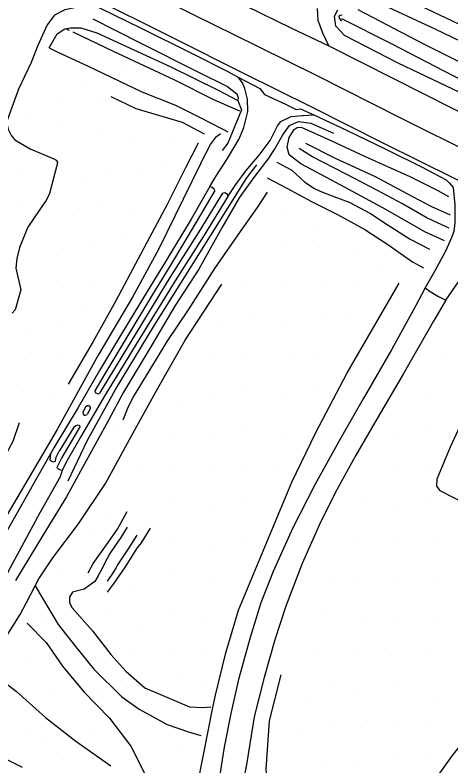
# Model space of a CAD drawing. Extents: x 1497074 to 1501343, y 481943 to 486114.
# Drawn here: x 1498743.8 to 1498919.7, y 482971.9 to 483274.9 of the extents above; entities that cross this region are included whole.
import ezdxf

# ---------------------------------------------------------------- set-up
doc = ezdxf.new("R2010")
doc.units = 0
for name, color, linetype in [('PH Exist DTM Boundary', 7, 'Continuous'), ('PH Exist DTM Breakline', 7, 'Continuous'), ('PH Exist DTM Point', 7, 'Continuous')]:
    doc.layers.add(name, color=color, linetype=linetype)

msp = doc.modelspace()

# ---------------------------------------------------------------- linework, layer by layer
at = {"layer": 'PH Exist DTM Boundary'}
msp.add_lwpolyline([(1498729.09, 482980.2), (1498746.7, 482971.49)], dxfattribs=at)
at = {"layer": 'PH Exist DTM Breakline'}
for points in [[(1498784.48, 483305.56), (1498813.75, 483290.11), (1498836.74, 483278.75), (1498855.38, 483269.63), (1498870.37, 483262.48), (1498896.52, 483249.33), (1498932.48, 483231.16), (1498970.2, 483212.38), (1499007.88, 483193.7), (1499042.83, 483176.44), (1499059.71, 483168.11), (1499073.74, 483161.49), (1499084.32, 483156.22), (1499088.85, 483153.89), (1499097.24, 483149.7), (1499106.66, 483144.98), (1499130.6, 483132.9), (1499159.76, 483118.26), (1499189.77, 483103.13), (1499214.09, 483091.09), (1499221.98, 483087.51), (1499239.54, 483078.85), (1499250.66, 483073.18)], [(1498778.21, 483294.55), (1498798.27, 483283.96), (1498815.21, 483275.38), (1498841.69, 483262.26), (1498865.88, 483250.33), (1498898.85, 483233.7), (1498930.11, 483218.13), (1498963.92, 483201.29), (1498999.71, 483183.39), (1499033.19, 483166.5), (1499069.03, 483148.6), (1499101.11, 483132.81), (1499139.53, 483113.67), (1499175.07, 483095.88), (1499208.2, 483079.36), (1499243.67, 483061.67)], [(1499093.22, 483183.55), (1499086.56, 483186.71), (1499069.25, 483194.92), (1499051.6, 483203.28), (1499025.08, 483216.21), (1498996.15, 483230.1), (1498971.36, 483242.15), (1498941.34, 483255.79), (1498913.39, 483269.21), (1498889.05, 483280.41), (1498880.91, 483284.14), (1498877.98, 483285.66), (1498873.45, 483288.04)], [(1498891.33, 483288.11), (1498899.51, 483282.51), (1498927.8, 483268.93), (1498966.91, 483251.44), (1498995.48, 483238.1), (1499022.34, 483224.12), (1499047.55, 483211.49), (1499069.72, 483200.24), (1499083.08, 483193.22), (1499090.34, 483190.11), (1499094.29, 483190.52), (1499099.66, 483201.57)], [(1498773.02, 483282.96), (1498807.62, 483265.68), (1498836.05, 483251.37), (1498863.12, 483237.95), (1498892.55, 483223.23), (1498920.68, 483209.2), (1498954.79, 483192.12)], [(1498771.12, 483280.88), (1498778.23, 483277.6), (1498794.48, 483269.68), (1498815.26, 483259.32), (1498829.09, 483252.35), (1498833.9, 483249.81), (1498842.56, 483245.19), (1498844.51, 483242.8), (1498852.91, 483238.85), (1498857.31, 483236.71), (1498858.96, 483237.01), (1498864.39, 483234.59), (1498877.56, 483228.47), (1498893.39, 483220.7), (1498908.11, 483213.49), (1498917.8, 483208.4), (1498919.18, 483207.03), (1498920.55, 483205.3)], [(1498768.54, 483277.85), (1498763.98, 483276.95), (1498759.76, 483274.77), (1498756.81, 483270.98), (1498753.09, 483262.6), (1498750.39, 483255.79), (1498745.28, 483244.96), (1498740.36, 483231.72), (1498741.07, 483228.83), (1498742.48, 483226.08), (1498743.81, 483224.59)], [(1498870.37, 483262.48), (1498868.03, 483267.51), (1498866.16, 483272.65), (1498865.84, 483277.5)], [(1499076.69, 483169.61), (1499063.95, 483174.86), (1499034.34, 483189.34), (1499002.04, 483205.39), (1498967.65, 483222.49), (1498931.51, 483239.7), (1498898.44, 483255.46), (1498876.77, 483266.65), (1498873.27, 483270.33), (1498872.71, 483274.37), (1498874.03, 483277.03)], [(1498882.07, 483277.13), (1498908.62, 483263.2), (1498940.97, 483247.1), (1498967.33, 483233.83), (1498988.84, 483223.09), (1499015.29, 483209.96), (1499037.68, 483198.61), (1499062.09, 483186.77), (1499077.99, 483179.21), (1499084.76, 483176.04), (1499086.42, 483174.84), (1499086.81, 483173.98), (1499086.08, 483171.22), (1499082.66, 483169.15), (1499078.47, 483169.11), (1499076.69, 483169.61)], [(1498875.82, 483274.83), (1498874.79, 483274.63), (1498874.49, 483274.22), (1498874.6, 483273.64), (1498875.48, 483272.38)], [(1498775.18, 483273.28), (1498794.01, 483263.8), (1498817.64, 483251.93), (1498829.54, 483246), (1498833.28, 483243.03), (1498833.86, 483241.52), (1498833.79, 483240.34)], [(1498875.57, 483273.44), (1498895.84, 483263.29), (1498920.49, 483250.49), (1498947.58, 483237.07), (1498972.2, 483225.12), (1498997.99, 483211.71), (1499020.15, 483200.55), (1499043.73, 483188.78), (1499065.63, 483178.3), (1499076.88, 483173.77), (1499078.56, 483172.88), (1499081.05, 483171.26)], [(1498757.59, 483261.59), (1498760.86, 483267.28), (1498763.88, 483269.32), (1498766.17, 483269.66)], [(1498764.62, 483269.16), (1498765.64, 483268.78)], [(1498766.17, 483269.66), (1498770.39, 483269.77), (1498776.8, 483267.64), (1498806.72, 483253.93), (1498825.8, 483244.54), (1498833.79, 483240.34), (1498835.2, 483236.61), (1498829.63, 483223.17), (1498827.34, 483220.23)], [(1498767.1, 483268.08), (1498783.4, 483260.3), (1498808.23, 483248.67), (1498823.89, 483240.8), (1498834.38, 483236.24)], [(1498757.59, 483261.59), (1498760.87, 483260.02)], [(1498760.87, 483260.02), (1498773.31, 483254.18), (1498794.96, 483243.93), (1498808.62, 483238.57), (1498818.01, 483233.86), (1498827.38, 483228.97), (1498827.93, 483228.68), (1498829.67, 483227.76)], [(1498822.41, 483205.68), (1498824.87, 483209.67), (1498829.6, 483216.96), (1498834.25, 483224.87), (1498836.18, 483229.46), (1498837.76, 483235.91), (1498837.62, 483241), (1498836.54, 483245.19), (1498835.55, 483247.56), (1498833.9, 483249.81)], [(1498820.34, 483226.75), (1498811.37, 483231.47), (1498792.67, 483237.1), (1498782.67, 483241.89)], [(1498829.73, 483201.64), (1498832.93, 483206.44), (1498837.13, 483212.13), (1498842.4, 483218.39), (1498846.76, 483224.22), (1498849.7, 483230.17), (1498851.01, 483231.97), (1498855.23, 483233.9), (1498859.62, 483234.4), (1498860.13, 483234.36), (1498864.39, 483234.59)], [(1498846.6, 483217.77), (1498848.55, 483220.56), (1498851.86, 483226.54), (1498854.51, 483230.35), (1498858.23, 483231.9), (1498863.24, 483231.31), (1498872.33, 483227.15)], [(1498917.05, 483183.83), (1498909.16, 483187.37), (1498893.4, 483196.39), (1498877.04, 483205.34), (1498865.48, 483211.45), (1498859.15, 483214.85), (1498854.48, 483218.44), (1498853.62, 483221.55), (1498854.44, 483225.46), (1498856.45, 483228.75), (1498857.69, 483229.55), (1498859.28, 483229.7)], [(1498859.28, 483229.7), (1498871.19, 483224.32), (1498885.12, 483217.75), (1498903.05, 483209.73), (1498914.37, 483204.15), (1498918.66, 483201.63)], [(1498818.81, 483215.1), (1498822.68, 483222.67), (1498825.15, 483225.89), (1498826.73, 483227.08)], [(1498743.81, 483224.59), (1498749.97, 483220.92), (1498759.54, 483216.8), (1498760.5, 483216.27), (1498761.03, 483215.48), (1498760.71, 483214.12), (1498757.72, 483202.85), (1498756.43, 483200.02), (1498754.97, 483197.98), (1498753.58, 483196), (1498748.98, 483189.32), (1498745.71, 483181.06), (1498744.55, 483176.62), (1498744.19, 483172.81), (1498746.22, 483164.03), (1498743.89, 483155.89), (1498742.64, 483154.66)], [(1498817.73, 483223.12), (1498812.55, 483213.29), (1498805.31, 483198.67), (1498796.82, 483182.9), (1498784.47, 483159.54), (1498775.31, 483143.1), (1498765.31, 483125.95)], [(1498861.02, 483223.22), (1498872.95, 483217.14), (1498889.15, 483209.69), (1498904.16, 483201.67), (1498911.79, 483197.66), (1498919.33, 483194.29)], [(1498918.92, 483188.83), (1498912.77, 483191.7), (1498909.73, 483193.24), (1498900.22, 483198.68), (1498890.01, 483204.04), (1498877.37, 483210.69), (1498867.99, 483215.54), (1498863.56, 483217.77), (1498858.41, 483221.02)], [(1498846.6, 483217.77), (1498840.05, 483209.22), (1498834.26, 483201.08), (1498827.32, 483188.97), (1498817.95, 483172.4), (1498808.46, 483157.65), (1498798.71, 483141.32), (1498787.65, 483122.68), (1498781.24, 483110.95), (1498771.03, 483092.35), (1498764.63, 483080.54), (1498755.25, 483065.22), (1498744.02, 483046.68)], [(1498818.81, 483215.1), (1498811.68, 483200.54), (1498801.74, 483180.25), (1498791.19, 483160.99), (1498777.43, 483137.66), (1498760.89, 483107.72), (1498738.31, 483069.26), (1498725.13, 483047.23), (1498710.67, 483023.47), (1498700.89, 483006.05), (1498691.51, 482989.84)], [(1498765.26, 483086.96), (1498772.95, 483103.04), (1498784.36, 483123.75), (1498800.06, 483149.8), (1498814.97, 483173.55), (1498837.4, 483209.22), (1498841.41, 483214.48)], [(1498849.49, 483215.51), (1498855.48, 483212.25), (1498860.81, 483207.45), (1498864.6, 483204.95), (1498867.22, 483203.63), (1498872.51, 483201.69), (1498878.63, 483199.42), (1498887.28, 483194.77), (1498893.92, 483190.35), (1498903.3, 483184.51), (1498911.1, 483180.41)], [(1498845.56, 483209.2), (1498853.45, 483205.05), (1498863.51, 483199.65), (1498873.93, 483194.39), (1498884.97, 483188.29), (1498894.24, 483182.35), (1498904.24, 483175.35), (1498908.67, 483172.86)], [(1498822.41, 483205.68), (1498814.92, 483192.54), (1498804.44, 483175.21), (1498797.18, 483163.4), (1498786.38, 483145.56), (1498777.91, 483131.44), (1498769.32, 483116.51), (1498759.55, 483100.25)], [(1498824.43, 483204.04), (1498816.92, 483191.35), (1498806.58, 483173.91), (1498799.32, 483162.1), (1498788.52, 483144.27), (1498780.06, 483130.17), (1498776.07, 483123.23)], [(1498824.43, 483204.04), (1498824.19, 483204.57), (1498823.42, 483205.29), (1498822.41, 483205.68)], [(1498920.55, 483205.3), (1498921.29, 483198.37), (1498921.27, 483191.24), (1498920.82, 483187.6), (1498919.83, 483184.75), (1498917.56, 483179.64), (1498913.06, 483171.39), (1498909.35, 483164.77), (1498911.36, 483163.28), (1498914.66, 483161.28), (1498917.57, 483159.85), (1498924.24, 483169.36), (1498930.23, 483179.45), (1498932.53, 483181.92), (1498934.66, 483184.58), (1498934.36, 483185.35), (1498933.26, 483188.14), (1498933.89, 483189.39), (1498935.19, 483189.91), (1498939.28, 483189.92), (1498941.59, 483190.73), (1498946.11, 483191.79), (1498950.14, 483192.18)], [(1498829.73, 483201.64), (1498820.15, 483186.09), (1498808.46, 483167.66), (1498792.71, 483142.04), (1498779.67, 483120.66), (1498770.61, 483105.29), (1498764.94, 483095.12), (1498762.81, 483091.23)], [(1498827.6, 483202.95), (1498818.03, 483187.41), (1498806.34, 483168.98), (1498790.74, 483143.27), (1498777.88, 483122.32)], [(1498800.94, 483136.02), (1498805.26, 483143.16), (1498813.77, 483155.97), (1498824.47, 483172.56), (1498833.85, 483186.21), (1498841.62, 483197.26), (1498845.67, 483203.47)], [(1498827.6, 483202.95), (1498828.44, 483203.26), (1498829.14, 483202.89), (1498829.62, 483202.35), (1498829.73, 483201.64)], [(1498723.43, 482976.61), (1498723.19, 482986.62), (1498726.6, 482998.6), (1498733.13, 483010.6), (1498740, 483023.68), (1498745.96, 483033.07), (1498748.35, 483037.63), (1498751.99, 483044.55), (1498753.5, 483047.42), (1498759.16, 483055.95), (1498769.45, 483069.56), (1498780.28, 483085.88), (1498790.78, 483105.07), (1498801.36, 483124.01), (1498812.53, 483143.77), (1498827.29, 483166.27)], [(1498804.81, 482929.11), (1498811.19, 482943.45), (1498817.06, 482962.33), (1498817.58, 482964.79), (1498823.59, 482995.51), (1498824.68, 483000.48), (1498828.94, 483017.56), (1498834.02, 483034.74), (1498855.46, 483086.36), (1498865.16, 483106.46), (1498877.72, 483130.3), (1498898.87, 483166.74)], [(1498909.35, 483164.77), (1498905.41, 483157.48), (1498895.69, 483139.74), (1498884.35, 483120.07), (1498875.12, 483104.09), (1498864.94, 483085.64), (1498855.74, 483067.77), (1498847.95, 483050.36), (1498843.04, 483037.75), (1498838.69, 483023.81), (1498833.97, 483006.86), (1498830.84, 482993.12), (1498828.28, 482979.49), (1498825.55, 482962.43), (1498821.93, 482943.72), (1498818.22, 482926.95)], [(1498917.57, 483159.85), (1498912.7, 483151.36), (1498900.46, 483130.05), (1498889, 483110.49), (1498881.26, 483097.04), (1498873.79, 483083.61), (1498867.16, 483070.6), (1498859.67, 483053.57), (1498853.08, 483036.4), (1498848.65, 483022.83), (1498844.4, 483007.6), (1498840.38, 482991.79), (1498837.31, 482973.37), (1498833.75, 482953.63), (1498829.07, 482924.67)], [(1498787.5, 483111.58), (1498789.44, 483116.61), (1498791.69, 483120.9), (1498796.94, 483129.47), (1498800.94, 483136.02)], [(1498776.07, 483123.23), (1498776.18, 483122.63), (1498776.93, 483122.18), (1498777.45, 483122.12), (1498777.88, 483122.32)], [(1498946.3, 483112.71), (1498932.5, 483119.82), (1498929.2, 483119.85), (1498927.55, 483118.24), (1498919.43, 483100.52), (1498914.03, 483087.67), (1498913.86, 483084.77), (1498915.26, 483083.09), (1498925.68, 483077.61), (1498935.1, 483072.67), (1498941.85, 483069.32), (1498954.84, 483063.13), (1498957.35, 483063.48), (1498959.63, 483065.89), (1498962.28, 483068.7), (1498970.73, 483081.67), (1498976.36, 483088.09), (1498979.03, 483089.93)], [(1498772.47, 483116.96), (1498771.48, 483115.24), (1498771.39, 483115.09)], [(1498772.47, 483116.96), (1498772.99, 483117.38), (1498773.35, 483117.37), (1498773.75, 483117.16), (1498774.1, 483116.66), (1498774.22, 483116.01)], [(1498774.22, 483116.01), (1498772.9, 483113.73)], [(1498771.48, 483115.24), (1498771.21, 483114.53), (1498771.27, 483113.83), (1498771.82, 483113.46), (1498772.31, 483113.51), (1498772.9, 483113.73)], [(1498659.76, 483060.76), (1498665.21, 483059.3), (1498676.68, 483055.58), (1498686.08, 483050.92), (1498694.83, 483046.91), (1498702.25, 483045.05), (1498707.34, 483046.55), (1498712.51, 483052.09), (1498718.73, 483061.49), (1498727.75, 483076.99), (1498735.96, 483090.06), (1498743.14, 483102.93), (1498745.7, 483110.45)], [(1498770.03, 483108.76), (1498768.68, 483106.41), (1498762.76, 483096.33), (1498760.73, 483092.37)], [(1498767.51, 483108.64), (1498761.69, 483098.96)], [(1498767.51, 483108.64), (1498768.31, 483109.23), (1498769.25, 483109.59), (1498769.87, 483109.33), (1498770.03, 483108.76)], [(1499014.93, 483105.1), (1499008.63, 483097.73), (1499000.12, 483086.53), (1498994.12, 483079.42), (1498987.68, 483069.89), (1498981.92, 483060.98), (1498976.15, 483052.31), (1498968.99, 483042.39), (1498962.01, 483034.19), (1498952.61, 483019.22), (1498943.15, 483006.74), (1498930.58, 482989.34), (1498920.25, 482976.19), (1498906.43, 482957.09), (1498889.35, 482933.83), (1498876.16, 482915.79), (1498867.99, 482904.09)], [(1498758.18, 483097.82), (1498752.44, 483087.91), (1498742.94, 483070.94), (1498733.07, 483053.55), (1498723.73, 483036.59), (1498711.24, 483014.09), (1498705.24, 483002.11), (1498701.65, 482994.77), (1498697.72, 482986.74)], [(1498759.55, 483100.25), (1498758.18, 483097.82), (1498757.89, 483095.32), (1498759.22, 483094.56), (1498760.14, 483094.9), (1498760.43, 483096.46), (1498761.69, 483098.96)], [(1498760.73, 483092.37), (1498761.3, 483091.85), (1498761.84, 483091.56), (1498762.81, 483091.23)], [(1498762.81, 483091.23), (1498762.1, 483088.61), (1498753.86, 483073.98), (1498741.88, 483051.9), (1498731.08, 483030.72), (1498721.55, 483011.5), (1498714.54, 482997.29), (1498713.19, 482993.01), (1498714.23, 482991.56), (1498714.35, 482990.27), (1498714.01, 482984.68), (1498713.95, 482981.18)], [(1498773.41, 483049.86), (1498775.41, 483053.66), (1498780.74, 483061.14), (1498785.21, 483067.42), (1498789.05, 483074.56)], [(1498777.43, 483048.62), (1498779.1, 483051.78), (1498780.35, 483054.24), (1498781.94, 483057.27), (1498784.47, 483060.98), (1498786.72, 483064.11), (1498789.18, 483068.28)], [(1498798.41, 483067.8), (1498794.75, 483061.91), (1498792.99, 483059.74), (1498788.22, 483052.27), (1498783.43, 483045.24), (1498780.97, 483042.07)], [(1498792.92, 483065.06), (1498789.53, 483059.56), (1498787.01, 483055.88), (1498785.25, 483053.12), (1498784.63, 483052.04), (1498782.83, 483049.11), (1498781.01, 483046.41)], [(1498777.43, 483048.62), (1498776.06, 483046.38), (1498771.68, 483043.23), (1498767.05, 483042.01), (1498765.88, 483040.08), (1498765.88, 483037.77), (1498766.89, 483035.76), (1498775.16, 483026.44), (1498782.56, 483016.9), (1498788.52, 483010.21), (1498796.22, 483003.42), (1498814.24, 482995.79), (1498819.42, 482995.49), (1498822.82, 482995.83)], [(1498751.99, 483044.55), (1498761.2, 483028.96), (1498768.26, 483020.1), (1498775.64, 483011.04), (1498786.96, 482999.87), (1498793.99, 482994.83), (1498805.26, 482988.69), (1498813.82, 482985.75), (1498818.79, 482984.17)], [(1498748.8, 483029.53), (1498756.45, 483021.68), (1498762.97, 483012.2), (1498771.56, 483001.85), (1498782, 482991.2), (1498790.6, 482979.89), (1498801.37, 482958.58), (1498802.31, 482948.59), (1498802.72, 482938.92)], [(1498733.13, 483010.6), (1498744.5, 483002.01), (1498756.16, 482991.5), (1498768.41, 482981.98), (1498782.44, 482971.95)], [(1498844.6, 482916.38), (1498848.16, 482931.58), (1498846.99, 482946.05), (1498845.1, 482970.59), (1498846.46, 482990.13), (1498851.15, 483008.7)]]:
    msp.add_lwpolyline(points, dxfattribs=at)
at = {"layer": 'PH Exist DTM Point'}
for p, q in [((1498896.37, 483273.67), (1498896.37, 483273.67)), ((1498883.64, 483273.47), (1498883.64, 483273.47)), ((1498777.8, 483269.36), (1498777.8, 483269.36)), ((1498908.09, 483267.43), (1498908.09, 483267.43)), ((1498787.53, 483253.13), (1498787.53, 483253.13)), ((1498771.95, 483248.21), (1498771.95, 483248.21)), ((1498806.61, 483244.73), (1498806.61, 483244.73)), ((1498763.13, 483242.1), (1498763.13, 483242.1)), ((1498776.68, 483240.72), (1498776.68, 483240.72)), ((1498791.29, 483241.9), (1498791.29, 483241.9)), ((1498819.72, 483238.13), (1498819.72, 483238.13)), ((1498748.17, 483235.18), (1498748.17, 483235.18)), ((1498761.7, 483230.07), (1498761.7, 483230.07)), ((1498778.45, 483227.1), (1498778.45, 483227.1)), ((1498792.13, 483223.47), (1498792.13, 483223.47)), ((1498806.61, 483224.45), (1498806.61, 483224.45)), ((1498780.45, 483213.13), (1498780.45, 483213.13)), ((1498804.18, 483215.05), (1498804.18, 483215.05)), ((1498747.05, 483211.52), (1498747.05, 483211.52)), ((1498792.91, 483211.58), (1498792.91, 483211.58)), ((1498851.2, 483210.39), (1498851.2, 483210.39)), ((1498894.61, 483210.56), (1498894.61, 483210.56)), ((1498771.33, 483209.35), (1498771.33, 483209.35)), ((1498907.71, 483203.72), (1498907.71, 483203.72)), ((1498746.16, 483199.88), (1498746.16, 483199.88)), ((1498779.1, 483197.34), (1498779.1, 483197.34)), ((1498792.16, 483196.43), (1498792.16, 483196.43)), ((1498853.01, 483195.67), (1498853.01, 483195.67)), ((1498766.89, 483193.94), (1498766.89, 483193.94)), ((1498865.77, 483189.34), (1498865.77, 483189.34)), ((1498787.03, 483184.38), (1498787.03, 483184.38)), ((1498763.26, 483180.71), (1498763.26, 483180.71)), ((1498776.1, 483181.33), (1498776.1, 483181.33)), ((1498852.9, 483181.89), (1498852.9, 483181.89)), ((1498866.87, 483181.21), (1498866.87, 483181.21)), ((1498882.09, 483180.61), (1498882.09, 483180.61)), ((1498890.57, 483173.17), (1498890.57, 483173.17)), ((1498760.43, 483167.66), (1498760.43, 483167.66)), ((1498836.91, 483167.5), (1498836.91, 483167.5)), ((1498774.71, 483165.52), (1498774.71, 483165.52)), ((1498852.84, 483166.73), (1498852.84, 483166.73)), ((1498867.48, 483166.99), (1498867.48, 483166.99)), ((1498879.93, 483167.16), (1498879.93, 483167.16)), ((1498771.54, 483156.7), (1498771.54, 483156.7)), ((1498837.94, 483153.08), (1498837.94, 483153.08)), ((1498867.67, 483152.59), (1498867.67, 483152.59)), ((1498879.59, 483154.17), (1498879.59, 483154.17)), ((1498762.25, 483151.79), (1498762.25, 483151.79)), ((1498827.93, 483150.28), (1498827.93, 483150.28)), ((1498852.45, 483151.13), (1498852.45, 483151.13)), ((1498748.2, 483147.28), (1498748.2, 483147.28)), ((1498760.58, 483138.44), (1498760.58, 483138.44)), ((1498836.77, 483137.5), (1498836.77, 483137.5)), ((1498866.25, 483138.18), (1498866.25, 483138.18)), ((1498747.8, 483135.78), (1498747.8, 483135.78)), ((1498822.14, 483136.09), (1498822.14, 483136.09)), ((1498854.47, 483136.75), (1498854.47, 483136.75)), ((1498917.29, 483136.13), (1498917.29, 483136.13)), ((1498864.6, 483125.74), (1498864.6, 483125.74)), ((1498747.07, 483122.86), (1498747.07, 483122.86)), ((1498759.26, 483122.3), (1498759.26, 483122.3)), ((1498837.37, 483123.02), (1498837.37, 483123.02)), ((1498810.88, 483119.25), (1498810.88, 483119.25)), ((1498822.64, 483121.16), (1498822.64, 483121.16)), ((1498853.71, 483121.5), (1498853.71, 483121.5)), ((1498911.85, 483121.45), (1498911.85, 483121.45)), ((1498785.87, 483108.23), (1498785.87, 483108.23)), ((1498836.53, 483107.31), (1498836.53, 483107.31)), ((1498910.25, 483107.64), (1498910.25, 483107.64)), ((1498807.55, 483106.61), (1498807.55, 483106.61)), ((1498821.9, 483106.12), (1498821.9, 483106.12)), ((1498851.43, 483106.46), (1498851.43, 483106.46)), ((1498897.51, 483104.77), (1498897.51, 483104.77)), ((1498822.89, 483091.76), (1498822.89, 483091.76)), ((1498850.29, 483093.22), (1498850.29, 483093.22)), ((1498909.23, 483093.27), (1498909.23, 483093.27)), ((1498776.43, 483090.57), (1498776.43, 483090.57)), ((1498794.66, 483090.85), (1498794.66, 483090.85)), ((1498808.16, 483091.54), (1498808.16, 483091.54)), ((1498836.91, 483090.64), (1498836.91, 483090.64)), ((1498895.94, 483090.99), (1498895.94, 483090.99)), ((1498808.19, 483077.63), (1498808.19, 483077.63)), ((1498836.92, 483077.89), (1498836.92, 483077.89)), ((1498885.29, 483077.74), (1498885.29, 483077.74)), ((1498910.48, 483077.66), (1498910.48, 483077.66)), ((1498824.19, 483074.66), (1498824.19, 483074.66)), ((1498895.98, 483076.48), (1498895.98, 483076.48)), ((1498780.39, 483073.04), (1498780.39, 483073.04)), ((1498774.93, 483065.12), (1498774.93, 483065.12)), ((1498808.34, 483062.9), (1498808.34, 483062.9)), ((1498835.67, 483062.87), (1498835.67, 483062.87)), ((1498882.25, 483063.25), (1498882.25, 483063.25)), ((1498895.92, 483062.66), (1498895.92, 483062.66)), ((1498912.44, 483062.09), (1498912.44, 483062.09)), ((1498823.44, 483059.71), (1498823.44, 483059.71)), ((1498806.58, 483049.51), (1498806.58, 483049.51)), ((1498762.66, 483048.67), (1498762.66, 483048.67)), ((1498822.31, 483046.42), (1498822.31, 483046.42)), ((1498882.74, 483046.93), (1498882.74, 483046.93)), ((1498895.92, 483046.42), (1498895.92, 483046.42)), ((1498792.55, 483043.57), (1498792.55, 483043.57)), ((1498871.08, 483046.22), (1498871.08, 483046.22)), ((1498912.88, 483045.65), (1498912.88, 483045.65)), ((1498807.72, 483034.25), (1498807.72, 483034.25)), ((1498782.32, 483033.04), (1498782.32, 483033.04)), ((1498868.18, 483033.8), (1498868.18, 483033.8)), ((1498883.59, 483032.2), (1498883.59, 483032.2)), ((1498895.97, 483031.98), (1498895.97, 483031.98)), ((1498912.06, 483031.19), (1498912.06, 483031.19)), ((1498755.05, 483031.11), (1498755.05, 483031.11)), ((1498793.94, 483028.95), (1498793.94, 483028.95)), ((1498820.7, 483030.9), (1498820.7, 483030.9)), ((1498760.61, 483023.93), (1498760.61, 483023.93)), ((1498792.29, 483017.92), (1498792.29, 483017.92)), ((1498806.16, 483018.19), (1498806.16, 483018.19)), ((1498819, 483018.88), (1498819, 483018.88)), ((1498866.15, 483018.27), (1498866.15, 483018.27)), ((1498882.04, 483016.34), (1498882.04, 483016.34)), ((1498895.66, 483016.38), (1498895.66, 483016.38)), ((1498911.24, 483016.83), (1498911.24, 483016.83)), ((1498749.69, 483014.76), (1498749.69, 483014.76)), ((1498778.11, 483015.68), (1498778.11, 483015.68)), ((1498810.72, 483007.09), (1498810.72, 483007.09)), ((1498819.08, 483005.87), (1498819.08, 483005.87)), ((1498870.78, 483004.74), (1498870.78, 483004.74)), ((1498896.38, 483004.98), (1498896.38, 483004.98)), ((1498759.03, 483002.52), (1498759.03, 483002.52)), ((1498778.25, 483002.35), (1498778.25, 483002.35)), ((1498789.38, 483003.58), (1498789.38, 483003.58)), ((1498881.37, 483002.95), (1498881.37, 483002.95)), ((1498862.34, 482999.68), (1498862.34, 482999.68)), ((1498914.04, 482999.63), (1498914.04, 482999.63)), ((1498748.44, 482986.97), (1498748.44, 482986.97)), ((1498775.34, 482986.35), (1498775.34, 482986.35)), ((1498870.64, 482988.54), (1498870.64, 482988.54)), ((1498883.38, 482987.56), (1498883.38, 482987.56)), ((1498897.12, 482988.02), (1498897.12, 482988.02)), ((1498911.42, 482987.99), (1498911.42, 482987.99)), ((1498757.07, 482982.7), (1498757.07, 482982.7)), ((1498859.89, 482985.57), (1498859.89, 482985.57)), ((1498809.56, 482978.73), (1498809.56, 482978.73)), ((1498763.56, 482974.66), (1498763.56, 482974.66)), ((1498897.33, 482975.6), (1498897.33, 482975.6)), ((1498909.11, 482975.33), (1498909.11, 482975.33)), ((1498866.97, 482972.29), (1498866.97, 482972.29)), ((1498882.21, 482972.23), (1498882.21, 482972.23))]:
    msp.add_line(p, q, dxfattribs=at)

doc.saveas('drawing.dxf')
